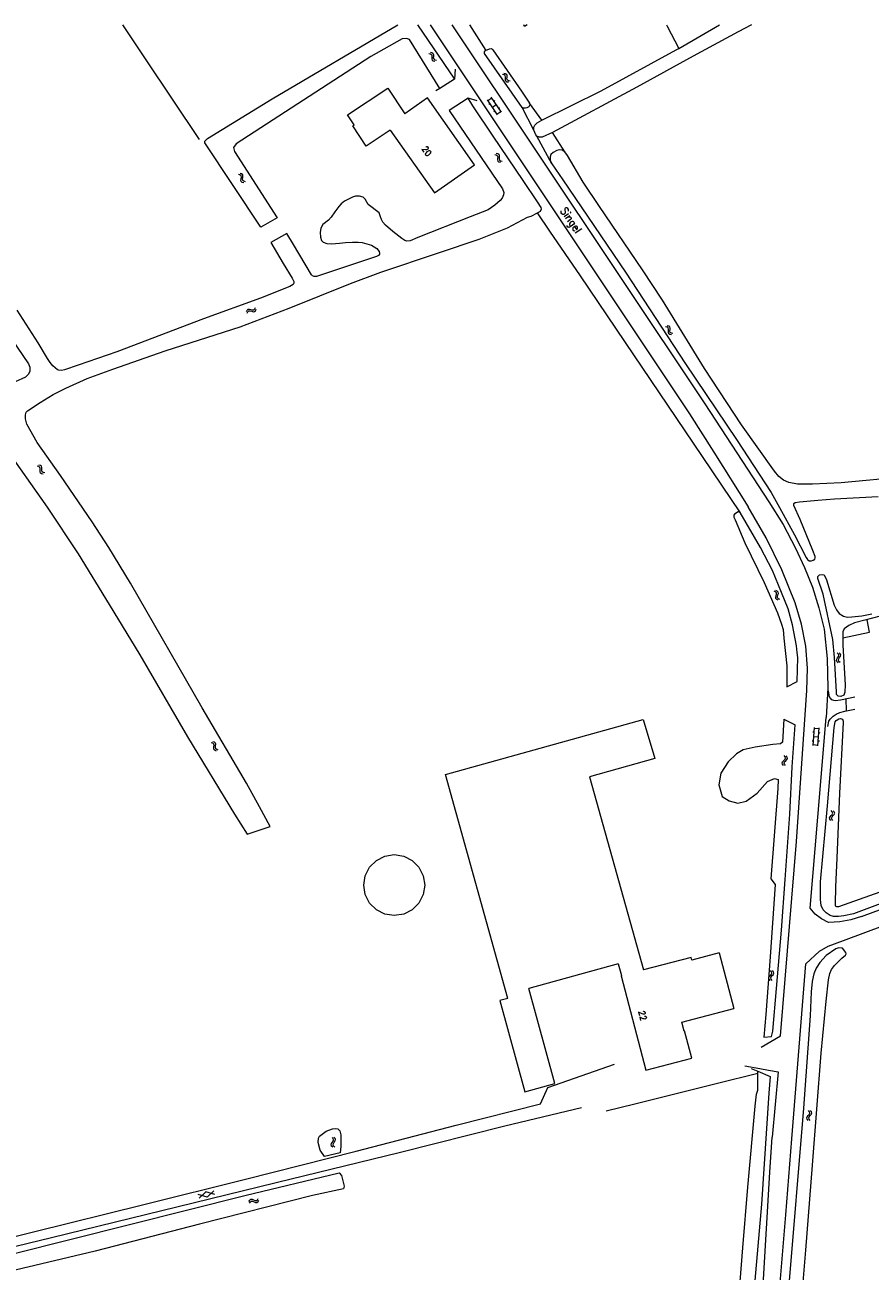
# Model space of a CAD drawing. Header units: metres. Extents: x 189705 to 199106, y 581686 to 588448.
# Tile 361 of 555: x 194411 to 194626, y 588132 to 588448. Entities that reach past the tile are written whole.
import ezdxf

# ---------------------------------------------------------------- set-up
doc = ezdxf.new("R2010")
doc.units = ezdxf.units.M
doc.layers.add('B-WA-OG-GBKN-G', color=7, linetype='Continuous', lineweight=18)
doc.styles.add('Style-STANDARD', font='STANDARD.shx')

msp = doc.modelspace()

# ---------------------------------------------------------------- linework, layer by layer
at = {"layer": 'B-WA-OG-GBKN-G'}
for p, q in [((194513.616, 588440.956), (194514.014, 588440.87)), ((194514.01, 588441.258), (194514.409, 588441.175)), ((194514.014, 588440.87), (194514.288, 588440.69)), ((194514.288, 588440.69), (194514.393, 588440.381)), ((194514.393, 588440.381), (194514.378, 588439.966)), ((194514.409, 588441.175), (194514.683, 588440.997)), ((194514.683, 588440.997), (194514.792, 588440.676)), ((194514.772, 588440.27), (194514.753, 588439.862)), ((194514.792, 588440.676), (194514.772, 588440.27)), ((194514.378, 588439.966), (194514.357, 588439.559)), ((194514.357, 588439.559), (194514.46, 588439.246)), ((194514.46, 588439.246), (194514.742, 588439.061)), ((194514.742, 588439.061), (194515.141, 588438.976)), ((194514.753, 588439.862), (194514.856, 588439.549)), ((194514.856, 588439.549), (194515.136, 588439.363)), ((194515.136, 588439.363), (194515.536, 588439.278)), ((194532.69, 588435.503), (194532.289, 588435.583)), ((194533.081, 588435.809), (194532.68, 588435.889)), ((194532.972, 588435.32), (194532.69, 588435.503)), ((194533.078, 588435.008), (194532.972, 588435.32)), ((194533.048, 588434.193), (194533.064, 588434.6)), ((194533.16, 588433.874), (194533.048, 588434.193)), ((194533.064, 588434.6), (194533.078, 588435.008)), ((194533.365, 588435.627), (194533.081, 588435.809)), ((194533.436, 588433.699), (194533.16, 588433.874)), ((194533.471, 588435.315), (194533.365, 588435.627)), ((194533.444, 588434.493), (194533.454, 588434.908)), ((194533.552, 588434.185), (194533.444, 588434.493)), ((194533.454, 588434.908), (194533.471, 588435.315)), ((194533.828, 588434.007), (194533.552, 588434.185)), ((194534.227, 588433.926), (194533.828, 588434.007)), ((194533.836, 588433.62), (194533.436, 588433.699)), ((194531.016, 588425.391), (194528.463, 588429.218)), ((194528.574, 588429.052), (194529.573, 588429.718)), ((194528.852, 588428.095), (194529.101, 588428.261)), ((194532.014, 588426.057), (194529.462, 588429.884)), ((194529.74, 588427.305), (194530.738, 588427.971)), ((194530.155, 588428.844), (194530.405, 588429.011)), ((194530.127, 588426.183), (194530.377, 588426.35)), ((194530.905, 588425.558), (194531.903, 588426.224)), ((194531.32, 588427.099), (194531.569, 588427.265)), ((194530.322, 588415.354), (194530.718, 588415.258)), ((194530.718, 588415.258), (194530.987, 588415.07)), ((194530.724, 588415.645), (194531.12, 588415.552)), ((194530.987, 588415.07), (194531.084, 588414.759)), ((194531.12, 588415.552), (194531.39, 588415.367)), ((194531.39, 588415.367), (194531.49, 588415.044)), ((194531.49, 588415.044), (194531.46, 588414.638)), ((194531.059, 588414.345), (194531.027, 588413.938)), ((194531.027, 588413.938), (194531.122, 588413.623)), ((194531.084, 588414.759), (194531.059, 588414.345)), ((194531.122, 588413.623), (194531.399, 588413.431)), ((194531.399, 588413.431), (194531.797, 588413.336)), ((194531.46, 588414.638), (194531.431, 588414.231)), ((194531.431, 588414.231), (194531.526, 588413.916)), ((194531.526, 588413.916), (194531.801, 588413.722)), ((194531.801, 588413.722), (194532.199, 588413.627)), ((194465.743, 588410.122), (194465.351, 588410.236)), ((194466.009, 588409.916), (194465.743, 588410.122)), ((194466.159, 588410.394), (194465.766, 588410.508)), ((194465.99, 588408.787), (194466.04, 588409.191)), ((194466.075, 588408.459), (194465.99, 588408.787)), ((194466.089, 588409.596), (194466.009, 588409.916)), ((194466.04, 588409.191), (194466.089, 588409.596)), ((194466.336, 588408.262), (194466.075, 588408.459)), ((194466.427, 588410.189), (194466.159, 588410.394)), ((194466.41, 588409.052), (194466.455, 588409.465)), ((194466.492, 588408.737), (194466.41, 588409.052)), ((194466.506, 588409.869), (194466.427, 588410.189)), ((194466.455, 588409.465), (194466.506, 588409.869)), ((194466.752, 588408.536), (194466.492, 588408.737)), ((194467.143, 588408.421), (194466.752, 588408.536)), ((194466.727, 588408.149), (194466.336, 588408.262)), ((194467.371, 588375.52), (194467.547, 588375.887)), ((194467.547, 588375.887), (194467.786, 588376.112)), ((194467.57, 588375.065), (194467.749, 588375.431)), ((194467.749, 588375.431), (194467.99, 588375.654)), ((194467.786, 588376.112), (194468.123, 588376.14)), ((194467.99, 588375.654), (194468.314, 588375.682)), ((194468.123, 588376.14), (194468.513, 588376.024)), ((194468.314, 588375.682), (194468.714, 588375.57)), ((194468.513, 588376.024), (194468.905, 588375.909)), ((194468.714, 588375.57), (194469.104, 588375.452)), ((194468.905, 588375.909), (194469.233, 588375.934)), ((194469.104, 588375.452), (194469.432, 588375.477)), ((194469.233, 588375.934), (194469.48, 588376.162)), ((194469.432, 588375.477), (194469.679, 588375.706)), ((194469.48, 588376.162), (194469.658, 588376.53)), ((194469.679, 588375.706), (194469.857, 588376.075)), ((194574.044, 588371.528), (194573.646, 588371.621)), ((194574.32, 588371.336), (194574.044, 588371.528)), ((194574.445, 588371.821), (194574.047, 588371.914)), ((194574.416, 588371.021), (194574.32, 588371.336)), ((194574.36, 588370.207), (194574.388, 588370.613)), ((194574.388, 588370.613), (194574.416, 588371.021)), ((194574.723, 588371.63), (194574.445, 588371.821)), ((194574.819, 588371.315), (194574.723, 588371.63)), ((194574.765, 588370.494), (194574.788, 588370.908)), ((194574.788, 588370.908), (194574.819, 588371.315)), ((194574.461, 588369.884), (194574.36, 588370.207)), ((194574.732, 588369.7), (194574.461, 588369.884)), ((194575.129, 588369.608), (194574.732, 588369.7)), ((194574.863, 588370.183), (194574.765, 588370.494)), ((194575.133, 588369.996), (194574.863, 588370.183)), ((194575.53, 588369.902), (194575.133, 588369.996)), ((194414.729, 588336.18), (194414.33, 588336.267)), ((194415.125, 588336.481), (194414.725, 588336.567)), ((194415.009, 588335.993), (194414.729, 588336.18)), ((194415.111, 588335.68), (194415.009, 588335.993)), ((194415.406, 588336.295), (194415.125, 588336.481)), ((194415.508, 588335.982), (194415.406, 588336.295)), ((194415.485, 588335.574), (194415.508, 588335.982)), ((194415.069, 588334.866), (194415.09, 588335.272)), ((194415.176, 588334.545), (194415.069, 588334.866)), ((194415.09, 588335.272), (194415.111, 588335.68)), ((194415.45, 588334.366), (194415.176, 588334.545)), ((194415.849, 588334.281), (194415.45, 588334.366)), ((194415.469, 588335.16), (194415.485, 588335.574)), ((194415.573, 588334.851), (194415.469, 588335.16)), ((194415.846, 588334.669), (194415.573, 588334.851)), ((194416.244, 588334.581), (194415.846, 588334.669)), ((194601.536, 588304.42), (194601.166, 588304.594)), ((194601.766, 588304.175), (194601.536, 588304.42)), ((194601.989, 588304.624), (194601.619, 588304.798)), ((194602.221, 588304.379), (194601.989, 588304.624)), ((194602.25, 588304.051), (194602.221, 588304.379)), ((194601.572, 588303.063), (194601.684, 588303.454)), ((194601.604, 588302.726), (194601.572, 588303.063)), ((194601.831, 588302.49), (194601.604, 588302.726)), ((194601.684, 588303.454), (194601.795, 588303.847)), ((194601.795, 588303.847), (194601.766, 588304.175)), ((194602.2, 588302.318), (194601.831, 588302.49)), ((194602.028, 588303.259), (194602.136, 588303.66)), ((194602.059, 588302.935), (194602.028, 588303.259)), ((194602.285, 588302.696), (194602.059, 588302.935)), ((194602.136, 588303.66), (194602.25, 588304.051)), ((194602.653, 588302.522), (194602.285, 588302.696)), ((194617.446, 588288.678), (194617.15, 588288.96)), ((194617.587, 588288.373), (194617.446, 588288.678)), ((194617.94, 588288.729), (194617.644, 588289.01)), ((194618.084, 588288.424), (194617.94, 588288.729)), ((194618.007, 588288.103), (194618.084, 588288.424)), ((194616.977, 588287.049), (194617.052, 588287.379)), ((194617.118, 588286.753), (194616.977, 588287.049)), ((194617.052, 588287.379), (194617.282, 588287.715)), ((194617.414, 588286.474), (194617.118, 588286.753)), ((194617.282, 588287.715), (194617.511, 588288.052)), ((194617.475, 588287.103), (194617.547, 588287.421)), ((194617.614, 588286.806), (194617.475, 588287.103)), ((194617.511, 588288.052), (194617.587, 588288.373)), ((194617.547, 588287.421), (194617.776, 588287.767)), ((194617.908, 588286.524), (194617.614, 588286.806)), ((194617.776, 588287.767), (194618.007, 588288.103)), ((194611.073, 588265.49), (194611.404, 588270.078)), ((194611.39, 588269.878), (194612.586, 588269.792)), ((194612.269, 588265.403), (194612.601, 588269.991)), ((194459.275, 588266.317), (194458.883, 588266.435)), ((194459.541, 588266.109), (194459.275, 588266.317)), ((194610.856, 588266.66), (194611.156, 588266.639)), ((194611.022, 588268.952), (194611.321, 588268.931)), ((194611.238, 588267.784), (194612.435, 588267.697)), ((194612.36, 588266.652), (194612.659, 588266.63)), ((194612.511, 588268.745), (194612.81, 588268.723)), ((194458.857, 588266.049), (194458.465, 588266.167)), ((194459.121, 588265.84), (194458.857, 588266.049)), ((194459.091, 588264.712), (194459.145, 588265.115)), ((194459.173, 588264.383), (194459.091, 588264.712)), ((194459.197, 588265.52), (194459.121, 588265.84)), ((194459.145, 588265.115), (194459.197, 588265.52)), ((194459.432, 588264.183), (194459.173, 588264.383)), ((194459.822, 588264.067), (194459.432, 588264.183)), ((194459.514, 588264.973), (194459.562, 588265.385)), ((194459.593, 588264.657), (194459.514, 588264.973)), ((194459.617, 588265.789), (194459.541, 588266.109)), ((194459.562, 588265.385), (194459.617, 588265.789)), ((194459.851, 588264.454), (194459.593, 588264.657)), ((194460.241, 588264.335), (194459.851, 588264.454)), ((194611.087, 588265.689), (194612.284, 588265.603)), ((194603.202, 588261.066), (194603.336, 588261.377)), ((194603.288, 588260.75), (194603.202, 588261.066)), ((194603.53, 588260.422), (194603.288, 588260.75)), ((194603.336, 588261.377), (194603.622, 588261.666)), ((194603.622, 588261.666), (194603.908, 588261.958)), ((194603.702, 588261.031), (194603.83, 588261.331)), ((194603.786, 588260.713), (194603.702, 588261.031)), ((194603.956, 588262.585), (194603.715, 588262.915)), ((194604.025, 588260.383), (194603.786, 588260.713)), ((194603.83, 588261.331), (194604.118, 588261.63)), ((194603.908, 588261.958), (194604.041, 588262.259)), ((194604.041, 588262.259), (194603.956, 588262.585)), ((194604.118, 588261.63), (194604.406, 588261.919)), ((194604.451, 588262.546), (194604.21, 588262.876)), ((194604.406, 588261.919), (194604.538, 588262.22)), ((194604.538, 588262.22), (194604.451, 588262.546)), ((194615.246, 588247.099), (194615.367, 588247.415)), ((194615.367, 588247.415), (194615.641, 588247.716)), ((194615.641, 588247.716), (194615.915, 588248.019)), ((194615.937, 588248.647), (194615.682, 588248.967)), ((194615.747, 588247.084), (194615.863, 588247.389)), ((194615.863, 588247.389), (194616.137, 588247.7)), ((194615.915, 588248.019), (194616.035, 588248.325)), ((194616.035, 588248.325), (194615.937, 588248.647)), ((194616.137, 588247.7), (194616.413, 588248)), ((194616.433, 588248.629), (194616.179, 588248.949)), ((194616.413, 588248), (194616.533, 588248.307)), ((194616.533, 588248.307), (194616.433, 588248.629)), ((194615.345, 588246.787), (194615.246, 588247.099)), ((194615.6, 588246.469), (194615.345, 588246.787)), ((194615.843, 588246.77), (194615.747, 588247.084)), ((194616.096, 588246.451), (194615.843, 588246.77)), ((194599.819, 588206.557), (194599.946, 588206.872)), ((194599.912, 588206.244), (194599.819, 588206.557)), ((194600.16, 588205.921), (194599.912, 588206.244)), ((194599.946, 588206.872), (194600.226, 588207.167)), ((194600.226, 588207.167), (194600.506, 588207.464)), ((194600.54, 588208.092), (194600.292, 588208.417)), ((194600.319, 588206.533), (194600.441, 588206.836)), ((194600.41, 588206.217), (194600.319, 588206.533)), ((194600.441, 588206.836), (194600.722, 588207.141)), ((194600.506, 588207.464), (194600.632, 588207.768)), ((194600.632, 588207.768), (194600.54, 588208.092)), ((194600.722, 588207.141), (194601.004, 588207.436)), ((194601.036, 588208.064), (194600.788, 588208.389)), ((194601.004, 588207.436), (194601.129, 588207.74)), ((194601.129, 588207.74), (194601.036, 588208.064)), ((194600.656, 588205.893), (194600.41, 588206.217)), ((194609.563, 588171.363), (194609.836, 588171.664)), ((194609.836, 588171.664), (194610.109, 588171.968)), ((194610.129, 588172.597), (194609.874, 588172.916)), ((194610.059, 588171.338), (194610.332, 588171.65)), ((194610.109, 588171.968), (194610.228, 588172.275)), ((194610.228, 588172.275), (194610.129, 588172.597)), ((194610.332, 588171.65), (194610.607, 588171.951)), ((194610.625, 588172.58), (194610.37, 588172.899)), ((194610.607, 588171.951), (194610.726, 588172.258)), ((194610.726, 588172.258), (194610.625, 588172.58)), ((194609.443, 588171.046), (194609.563, 588171.363)), ((194609.543, 588170.734), (194609.443, 588171.046)), ((194609.798, 588170.417), (194609.543, 588170.734)), ((194609.944, 588171.033), (194610.059, 588171.338)), ((194610.041, 588170.719), (194609.944, 588171.033)), ((194610.295, 588170.4), (194610.041, 588170.719)), ((194489.366, 588165.834), (194489.078, 588166.125)), ((194489.173, 588164.876), (194489.412, 588165.207)), ((194489.498, 588165.525), (194489.366, 588165.834)), ((194489.412, 588165.207), (194489.498, 588165.525)), ((194489.861, 588165.87), (194489.573, 588166.16)), ((194489.668, 588164.914), (194489.909, 588165.243)), ((194489.995, 588165.561), (194489.861, 588165.87)), ((194489.909, 588165.243), (194489.995, 588165.561)), ((194488.848, 588164.22), (194488.933, 588164.547)), ((194488.98, 588163.92), (194488.848, 588164.22)), ((194488.933, 588164.547), (194489.173, 588164.876)), ((194489.267, 588163.632), (194488.98, 588163.92)), ((194489.347, 588164.26), (194489.429, 588164.575)), ((194489.477, 588163.958), (194489.347, 588164.26)), ((194489.429, 588164.575), (194489.668, 588164.914)), ((194489.763, 588163.668), (194489.477, 588163.958)), ((194457.399, 588150.967), (194459.104, 588152.606)), ((194457.399, 588150.967), (194455.127, 588151.627)), ((194455.359, 588150.687), (194457.064, 588152.324)), ((194459.336, 588151.666), (194457.064, 588152.324)), ((194468.004, 588149.886), (194468.217, 588150.234)), ((194468.155, 588149.413), (194468.37, 588149.759)), ((194468.217, 588150.234), (194468.477, 588150.432)), ((194468.37, 588149.759), (194468.633, 588149.956)), ((194468.477, 588150.432), (194468.816, 588150.425)), ((194468.633, 588149.956), (194468.959, 588149.95)), ((194468.816, 588150.425), (194469.192, 588150.269)), ((194468.959, 588149.95), (194469.344, 588149.797)), ((194469.192, 588150.269), (194469.569, 588150.114)), ((194469.344, 588149.797), (194469.721, 588149.639)), ((194469.569, 588150.114), (194469.898, 588150.105)), ((194469.721, 588149.639), (194470.05, 588149.63)), ((194469.898, 588150.105), (194470.168, 588150.306)), ((194470.05, 588149.63), (194470.319, 588149.833)), ((194470.168, 588150.306), (194470.383, 588150.654)), ((194470.319, 588149.833), (194470.534, 588150.18))]:
    msp.add_line(p, q, dxfattribs=at)
at = {"layer": 'B-WA-OG-GBKN-G', "flags": 128}
for points in [[(194435.933, 588448.172), (194441.705, 588439.563), (194455.38, 588419.122)], [(194471.043, 588396.903), (194456.796, 588418.236), (194456.811, 588418.702), (194457.488, 588419.409), (194473.92, 588429.474), (194505.781, 588448.172)], [(194510.779, 588448.172), (194520.142, 588434.391)], [(194513.994, 588448.172), (194579.715, 588349.558)], [(194519.478, 588448.172), (194583.57, 588352.079), (194599.824, 588327.222)], [(194528.132, 588441.726), (194524.039, 588448.172)], [(194538.588, 588448.172), (194537.902, 588447.801), (194537.704, 588448.172)], [(194595.435, 588448.172), (194592.104, 588446.421), (194580.647, 588440.241), (194566.334, 588432.371), (194545, 588420.904)], [(194573.914, 588448.172), (194574.053, 588447.82), (194577.032, 588442.217)], [(194577.032, 588442.217), (194587.333, 588448.172)], [(194516.385, 588432.078), (194508.696, 588444.508), (194507.93, 588444.752), (194506.838, 588444.671), (194498.906, 588440.156), (194464.785, 588417.989), (194464.078, 588417.112), (194464.333, 588416.065), (194475.178, 588399.235)], [(194537.279, 588427.264), (194530.239, 588437.314), (194527.77, 588440.892), (194527.77, 588441.313), (194528.033, 588441.682), (194528.979, 588442.103), (194529.504, 588442.155), (194529.872, 588441.892), (194537.122, 588431.368), (194539.171, 588428.369)], [(194542.297, 588424.004), (194557.318, 588431.43), (194576.345, 588441.82), (194577.032, 588442.217)], [(194520.276, 588436.962), (194520.142, 588434.391)], [(194520.142, 588434.391), (194516.385, 588432.078)], [(194503.857, 588421.503), (194497.755, 588417.428), (194494.325, 588422.563), (194494.693, 588422.809), (194493.002, 588425.34), (194503.206, 588432.148), (194507.55, 588425.645)], [(194516.385, 588432.078), (194515.376, 588431.457)], [(194503.857, 588421.503), (194515.066, 588405.59), (194525.204, 588412.731), (194513.27, 588429.674), (194507.55, 588425.645)], [(194523.566, 588429.6), (194518.804, 588426.515)], [(194541.162, 588400.562), (194541.903, 588400.991), (194542.227, 588401.547), (194542.071, 588401.909), (194541.186, 588403.338), (194537.584, 588408.704), (194529.967, 588419.994), (194524.819, 588427.698), (194523.566, 588429.6)], [(194525.858, 588428.949), (194523.566, 588429.6)], [(194539.171, 588428.369), (194539.223, 588427.895), (194539.013, 588427.422), (194538.488, 588427.158), (194538.172, 588427.053), (194537.752, 588427.053), (194537.437, 588427.158), (194537.279, 588427.264)], [(194542.297, 588424.004), (194539.171, 588428.369)], [(194518.804, 588426.515), (194532.309, 588406.575), (194532.635, 588405.722), (194532.563, 588405.066), (194532.209, 588404.269), (194531.746, 588403.622), (194530.352, 588402.484), (194528.693, 588401.331), (194524.131, 588399.482), (194510.823, 588394.254), (194508.906, 588393.399), (194508.085, 588393.354), (194507.57, 588393.504), (194506.79, 588393.998), (194504.48, 588395.755), (194502.671, 588397.385), (194502.008, 588398.16), (194501.635, 588398.826), (194501.347, 588399.498), (194501.037, 588400.554), (194498.213, 588402.617), (194497.489, 588404.002), (194497.021, 588404.48), (194496.014, 588404.741), (194495.045, 588404.735), (194494.278, 588404.502), (194492.282, 588403.483), (194491.429, 588402.837), (194490.786, 588402.15), (194489.798, 588400.785), (194488.904, 588399.419), (194488.191, 588398.686), (194486.75, 588397.557), (194486.224, 588396.604), (194486.104, 588395.557), (194486.164, 588394.369), (194486.42, 588393.54), (194486.839, 588393.117), (194487.752, 588392.771), (194488.862, 588392.698), (194489.941, 588392.727), (194491.02, 588392.849), (194492.537, 588393.033), (194494.256, 588393.131), (194495.741, 588393.127), (194496.687, 588393.031), (194499.093, 588392.345), (194500.466, 588391.482), (194501.074, 588390.746), (194501.143, 588390.269)], [(194540.211, 588421.52), (194537.279, 588427.264)], [(194540.211, 588421.52), (194540.256, 588422.24), (194540.51, 588422.763), (194541.079, 588423.317), (194542.297, 588424.004)], [(194541.037, 588419.961), (194540.775, 588420.339), (194540.211, 588421.52)], [(194545, 588420.904), (194542.365, 588419.685), (194541.569, 588419.683), (194541.037, 588419.961)], [(194544.809, 588412.919), (194541.037, 588419.961)], [(194548.088, 588416.016), (194545, 588420.904)], [(194548.088, 588416.016), (194547.456, 588416.392), (194546.664, 588416.479), (194546.069, 588416.372), (194545.126, 588415.807), (194544.581, 588415.279), (194544.381, 588414.76), (194544.354, 588414.361), (194544.419, 588413.905), (194544.809, 588412.919)], [(194634.481, 588333.556), (194618.219, 588332.093), (194610.921, 588331.705), (194607.081, 588331.758), (194604.949, 588332.149), (194603.588, 588332.71), (194602.407, 588333.679), (194601.294, 588335.034), (194592.907, 588346.796), (194583.521, 588361.07), (194572.861, 588378.358), (194567.77, 588386.106), (194556.884, 588402.153), (194552.801, 588408.343), (194548.765, 588415.045), (194548.088, 588416.016)], [(194544.809, 588412.919), (194547.628, 588408.889), (194563.513, 588385.472)], [(194473.362, 588244.945), (194470.726, 588249.963), (194467.419, 588255.941), (194456.152, 588275.059), (194437.988, 588306.622), (194432.514, 588315.686), (194428.234, 588322.157), (194420.271, 588333.901), (194414.327, 588342.315), (194411.7, 588346.952), (194411.362, 588348.341), (194411.344, 588349.308), (194411.561, 588349.952), (194411.894, 588350.362), (194415.115, 588352.463), (194418.393, 588354.499), (194421.577, 588356.101), (194426.971, 588358.551), (194433.49, 588360.895), (194446.789, 588365.513), (194457.564, 588369.014), (194465.826, 588371.603), (194478.174, 588376.346), (194493.792, 588382.573), (194501.419, 588385.526), (194516.057, 588390.386), (194526.373, 588393.858), (194533.561, 588396.752), (194538.646, 588399.446), (194539.584, 588399.648), (194541.162, 588400.562)], [(194475.178, 588399.235), (194471.043, 588396.903)], [(194592.658, 588324.453), (194580.746, 588342.096), (194565.643, 588364.514), (194552.049, 588384.589), (194544.302, 588395.9), (194541.162, 588400.562)], [(194473.598, 588392.987), (194476.735, 588387.649), (194479.001, 588383.97), (194479.397, 588383.093), (194479.396, 588382.734), (194479.2, 588382.351), (194478.355, 588381.884), (194470.953, 588378.885), (194456.488, 588373.629), (194434.512, 588365.249), (194424.711, 588361.865), (194421.253, 588360.701), (194420.494, 588360.531), (194419.736, 588360.642), (194419.487, 588360.76), (194418.325, 588361.779), (194417.576, 588362.578), (194416.946, 588363.635), (194414.611, 588367.594), (194409.283, 588375.887)], [(194477.613, 588395.313), (194473.598, 588392.987)], [(194501.143, 588390.269), (194501.096, 588390.011), (194500.9, 588389.707), (194500.383, 588389.458), (194485.106, 588384.399), (194484.543, 588384.369), (194484.137, 588384.526), (194483.848, 588384.8), (194479.287, 588392.464), (194477.613, 588395.313)], [(194563.513, 588385.472), (194578.738, 588362.262), (194591.612, 588343.085), (194600.434, 588329.663), (194602.559, 588325.784), (194606.323, 588318.885), (194609.311, 588313.146), (194609.671, 588312.601), (194610.057, 588312.329), (194610.695, 588312.325), (194611.094, 588312.432), (194611.471, 588312.727), (194611.574, 588313.085), (194611.573, 588313.393), (194611.02, 588314.925), (194607.75, 588322.772), (194606.151, 588326.367), (194606.171, 588326.828), (194606.494, 588327.094), (194607.59, 588327.285), (194612.258, 588327.646), (194616.473, 588327.979), (194627.553, 588328.625)], [(194405.084, 588372.581), (194412.083, 588362.261), (194412.462, 588361.391), (194412.46, 588360.296), (194412.057, 588359.555), (194411.352, 588358.833), (194408.741, 588357.687)], [(194579.714, 588349.551), (194585.891, 588339.855), (194594.624, 588326.002)], [(194405.772, 588341.624), (194416.884, 588325.915), (194424.735, 588314.099), (194432.559, 588301.222), (194440.334, 588288.453), (194452.449, 588267.688), (194464.319, 588248.042), (194467.573, 588242.966)], [(194599.824, 588327.222), (194603.445, 588321.472), (194606.626, 588315.468)], [(194592.587, 588324.575), (194592.069, 588324.715), (194591.13, 588324.14), (194590.965, 588323.862), (194590.958, 588323.333), (194591.28, 588322.69), (194593.785, 588316.875), (194598.697, 588306.844), (194602.018, 588299.114), (194603.033, 588296.208), (194603.453, 588294.901), (194603.634, 588292.715), (194604.439, 588285.687), (194604.423, 588283.865), (194604.408, 588280.363)], [(194607.056, 588281.706), (194607.151, 588287.807), (194607.03, 588289.091), (194606.865, 588290.76), (194605.858, 588296.033), (194604.701, 588300.158), (194603.055, 588304.297), (194600.743, 588309.834), (194597.717, 588315.68), (194592.587, 588324.575)], [(194606.551, 588301.633), (194603.15, 588310.029), (194599.168, 588318.165), (194594.624, 588326.002)], [(194606.626, 588315.468), (194608.908, 588310.609), (194610.901, 588305.625)], [(194616.957, 588279.104), (194616.528, 588287.752), (194616.099, 588292.317), (194613.64, 588303.874), (194612.3, 588307.795), (194612.3, 588308.332), (194612.675, 588308.762), (194613.372, 588308.869), (194613.908, 588308.708), (194614.445, 588307.473), (194616.429, 588301.081), (194617.019, 588299.899), (194617.662, 588298.986), (194618.788, 588298.288), (194619.754, 588298.019), (194620.88, 588298.073), (194622.542, 588298.234), (194623.378, 588298.391)], [(194610.901, 588305.625), (194612.544, 588300.361), (194613.879, 588295.01)], [(194609.473, 588279.427), (194609.628, 588285.063), (194609.188, 588290.685), (194608.159, 588296.229), (194606.551, 588301.633)], [(194628.033, 588298.247), (194624.192, 588297.229), (194621.564, 588296.585), (194620.116, 588295.94), (194618.936, 588295.081), (194618.561, 588294.275), (194618.561, 588290.945), (194619.209, 588280.876), (194619.102, 588278.997), (194618.834, 588278.245), (194618.083, 588277.869), (194617.386, 588277.976), (194617.011, 588278.406), (194616.957, 588279.104)], [(194623.378, 588298.391), (194625.952, 588298.874)], [(194613.879, 588295.01), (194614.672, 588287.544), (194614.835, 588280.037), (194614.366, 588272.544)], [(194618.561, 588292.773), (194625.376, 588294.223), (194624.748, 588297.376)], [(194604.408, 588280.363), (194607.056, 588281.706)], [(194606.845, 588241.149), (194609.473, 588279.427)], [(194621.609, 588277.767), (194618.028, 588276.967), (194616.761, 588276.802), (194616.321, 588276.884), (194615.825, 588277.078), (194615.467, 588277.436), (194615.219, 588277.85), (194614.989, 588279.312)], [(194619.496, 588274.273), (194619.489, 588277.293)], [(194614.77, 588270.295), (194615.054, 588271.615), (194615.384, 588272.139), (194616.128, 588272.912), (194616.899, 588273.381), (194617.836, 588273.877), (194619.13, 588274.208), (194621.609, 588274.65)], [(194533.622, 588201.325), (194517.869, 588258.16), (194567.996, 588272.053), (194570.947, 588262.214), (194554.34, 588257.574), (194568.025, 588208.593)], [(194603.664, 588272.181), (194603.335, 588266.291), (194602.836, 588265.858), (194600.891, 588265.752), (194596.343, 588265.074), (194593.304, 588264.36), (194591.647, 588263.353), (194589.488, 588261.303), (194587.632, 588258.433), (194587.158, 588255.526), (194588.032, 588252.519), (194589.748, 588251.438), (194591.979, 588250.869), (194594.086, 588251.393), (194596.903, 588253.425), (194599.53, 588256.357), (194601.316, 588257.139), (194602.231, 588256.863), (194602.111, 588254.599), (194600.309, 588231.631)], [(194600.309, 588231.631), (194601.448, 588230.275), (194600.185, 588211.862), (194599.103, 588197.268), (194598.591, 588191.504), (194600.534, 588191.659), (194600.847, 588193.007), (194601.808, 588203.854), (194603.074, 588218.624), (194603.944, 588231.475), (194605.14, 588248.077), (194605.765, 588260.074), (194606.491, 588270.682)], [(194603.664, 588272.181), (194606.491, 588270.682)], [(194612.296, 588247.336), (194614.366, 588272.544)], [(194637.518, 588228.858), (194621.305, 588222.775), (194618.868, 588222.266), (194617.493, 588222.093), (194616.232, 588222.151), (194615.373, 588222.38), (194614.342, 588223.012), (194613.597, 588223.815), (194613.081, 588224.905), (194612.909, 588226.397), (194612.967, 588230.93), (194614.685, 588250.173), (194616.401, 588270.03), (194616.687, 588271.45), (194616.916, 588271.851), (194617.547, 588272.253), (194618.005, 588272.31), (194618.52, 588272.138), (194618.692, 588271.679), (194618.692, 588271.335)], [(194618.692, 588271.335), (194617.772, 588253.383), (194617.09, 588236.921), (194616.746, 588229.633), (194616.631, 588225.367), (194616.688, 588224.851), (194616.975, 588224.621), (194617.605, 588224.621), (194628.032, 588228.408)], [(194610.341, 588224.251), (194612.296, 588247.336)], [(194467.573, 588242.966), (194473.362, 588244.945)], [(194597.884, 588188.988), (194602.794, 588191.847), (194606.845, 588241.149)], [(194512.594, 588230.083), (194512.216, 588227.694), (194511.118, 588225.539), (194509.408, 588223.829), (194507.253, 588222.731), (194504.864, 588222.353), (194502.475, 588222.731), (194500.32, 588223.829), (194498.61, 588225.539), (194497.512, 588227.694), (194497.134, 588230.083), (194497.512, 588232.472), (194498.61, 588234.627), (194500.32, 588236.337), (194502.475, 588237.435), (194504.864, 588237.813), (194507.253, 588237.435), (194509.408, 588236.337), (194511.118, 588234.627), (194512.216, 588232.472), (194512.594, 588230.083)], [(194623.365, 588222.134), (194642.275, 588229.133)], [(194605.662, 588165.78), (194609.212, 588210.16), (194612.674, 588213.356), (194614.858, 588214.615), (194618.756, 588216.068), (194645.098, 588225.879)], [(194615.01, 588220.627), (194613.209, 588221.495), (194611.629, 588222.721), (194610.341, 588224.251)], [(194623.365, 588222.134), (194620.66, 588221.24), (194617.857, 588220.735), (194615.01, 588220.627)], [(194587.213, 588212.874), (194580.314, 588211.089), (194580.148, 588211.73), (194568.025, 588208.593)], [(194587.213, 588212.874), (194590.932, 588198.771)], [(194607.429, 588116.193), (194609.197, 588137.492), (194610.904, 588159.058), (194613.123, 588187.512), (194614.385, 588200.653), (194614.938, 588206.052), (194615.291, 588207.656), (194615.709, 588208.669), (194616.449, 588209.658), (194618.385, 588211.576), (194619.311, 588212.304), (194619.434, 588212.667), (194619.325, 588212.977), (194618.487, 588214.102), (194617.562, 588214.202), (194616.794, 588213.915), (194614.398, 588212.269), (194612.793, 588210.454), (194611.81, 588209.004), (194611.276, 588207.556), (194610.842, 588205.602), (194610.591, 588203.022), (194610.326, 588196.967), (194608.656, 588173.505), (194604.801, 588127.716)], [(194561.658, 588210.116), (194538.968, 588203.836)], [(194561.658, 588210.116), (194562.479, 588207.143)], [(194562.479, 588207.143), (194562.357, 588207.111), (194568.683, 588183.122), (194580.312, 588186.189), (194578.483, 588193.124), (194578.337, 588193.085), (194577.754, 588195.296), (194590.932, 588198.771)], [(194531.671, 588200.79), (194538.004, 588177.692), (194545.566, 588179.765), (194538.968, 588203.836)], [(194533.622, 588201.325), (194531.671, 588200.79)], [(194552.323, 588173.588), (194532.92, 588168.931), (194506.099, 588162.237), (194478.69, 588155.492), (194445.927, 588147.499), (194417.984, 588140.67), (194394.24, 588134.862), (194385.1, 588132.769), (194384.519, 588134.963), (194396.858, 588138.008), (194413.417, 588142.146), (194441.405, 588149.112), (194467.163, 588155.49), (194495.191, 588162.636), (194520.592, 588169.202), (194541.969, 588174.647), (194543.841, 588178.796), (194560.715, 588184.709)], [(194593.787, 588184.236), (194597.549, 588183.553)], [(194431.12, 588053.407), (194438.84, 588055.242), (194453.438, 588059.043), (194475.838, 588065.069), (194503.374, 588072.42), (194530.573, 588080.052), (194559.151, 588087.79), (194573.361, 588091.254), (194583.998, 588094.487), (194587.638, 588096.034), (194588.508, 588096.774), (194588.908, 588097.458), (194589.278, 588098.673), (194589.63, 588101.466), (194591.163, 588113.82), (194592.333, 588126.361), (194593.25, 588138.112), (194594.528, 588153.536), (194596.368, 588174.07), (194596.696, 588177.08), (194597.02, 588178.096), (194597.042, 588182.323)], [(194597.042, 588182.323), (194586.813, 588179.764), (194565.861, 588174.531), (194558.632, 588172.724)], [(194600.159, 588181.592), (194599.861, 588177.354), (194597.968, 588149.183), (194595.368, 588119.225), (194593.498, 588103.825), (194593.044, 588096.356), (194592.93, 588092.977), (194592.652, 588090.654), (194592.374, 588089.01)], [(194595.366, 588183.593), (194597.045, 588182.892)], [(194597.042, 588182.323), (194597.045, 588182.892)], [(194597.045, 588182.892), (194600.159, 588181.592)], [(194597.549, 588183.553), (194599.737, 588183.156)], [(194599.737, 588183.156), (194602.181, 588182.713), (194600.677, 588166.167)], [(194487.148, 588161.278), (194486.103, 588162.914), (194485.599, 588164.801), (194485.612, 588165.905), (194485.887, 588166.451), (194487.56, 588167.698), (194489.193, 588168.26), (194489.839, 588168.356), (194490.591, 588168.257), (194491.058, 588167.806), (194491.339, 588166.75), (194491.356, 588165.539), (194491.293, 588163.78), (194491.122, 588162.217)], [(194588.421, 588017.296), (194591.022, 588041.352), (194593.117, 588065.594), (194594.881, 588087.802), (194596.151, 588102.458), (194598.41, 588128.633), (194600.083, 588157.325), (194600.677, 588166.167)], [(194593.261, 588013.677), (194593.614, 588020.795), (194595.781, 588046.268), (194597.944, 588072.631), (194599.978, 588098.228), (194602.019, 588121.155), (194604.186, 588146.504), (194605.662, 588165.78)], [(194491.122, 588162.217), (194487.148, 588161.278)], [(194408.154, 588136.599), (194466.934, 588151.38), (194490.908, 588157.135), (194491.467, 588156.44), (194492.162, 588153.785), (194492.033, 588153.089), (194484.122, 588151.352), (194455.444, 588144.086), (194429.02, 588137.275), (194408.749, 588132.428)]]:
    msp.add_lwpolyline(points, dxfattribs=at)

# ---------------------------------------------------------------- texts
at = {"layer": 'B-WA-OG-GBKN-G', "style": 'Style-STANDARD'}
for s, height, rotation, p in [('20', 1.6, 305.10469, (194511.726, 588416.739)), ('Singel', 2, 304.53212, (194546.846, 588401.041)), ('22', 1.6, 284.17514, (194566.754, 588198.017))]:
    msp.add_text(s, height=height, rotation=rotation, dxfattribs=at).set_placement(p)

doc.saveas('drawing.dxf')
